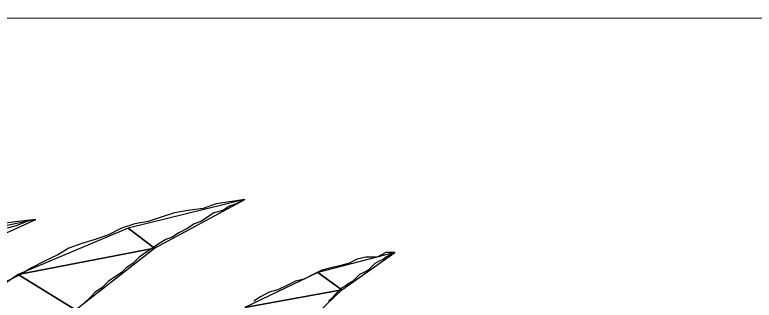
# Model space of a CAD drawing. Extents: x -495905 to -478420, y -1113297 to -1107716.
# Drawn here: x -494429.694 to -494426.364, y -1110237.476 to -1110236.193 of the extents above; entities that cross this region are included whole.
import ezdxf

# ---------------------------------------------------------------- set-up
doc = ezdxf.new("R2010")
doc.units = 0
doc.layers.add('legenda', color=7, linetype='Continuous')

msp = doc.modelspace()

# ---------------------------------------------------------------- linework, layer by layer
at = {"layer": 'legenda'}
msp.add_line((-494545.9519, -1110236.2339), (-494365.8491, -1110236.1933), dxfattribs=at)
for points in [[(-494428.6571, -1110237.024), (-494428.7265, -1110237.0342), (-494428.7867, -1110237.0434), (-494428.8457, -1110237.0638), (-494428.9151, -1110237.073), (-494428.9743, -1110237.0832), (-494429.0345, -1110237.1036), (-494429.0937, -1110237.123), (-494429.1539, -1110237.1332), (-494429.2129, -1110237.1526), (-494429.2721, -1110237.1822), (-494429.3313, -1110237.2026), (-494429.3915, -1110237.222), (-494429.4507, -1110237.2424), (-494429.5007, -1110237.272), (-494429.5597, -1110237.3014), (-494429.6189, -1110237.331), (-494429.6689, -1110237.3606), (-494429.7281, -1110237.3912)], [(-494428.6571, -1110237.024), (-494428.7265, -1110237.0342), (-494428.7867, -1110237.0434), (-494428.8457, -1110237.0638), (-494428.9151, -1110237.073), (-494428.9743, -1110237.0832), (-494429.0345, -1110237.1036), (-494429.0937, -1110237.123), (-494429.1539, -1110237.1332), (-494429.2129, -1110237.1526), (-494429.2721, -1110237.1822), (-494429.3313, -1110237.2026), (-494429.3915, -1110237.222), (-494429.4507, -1110237.2424), (-494429.5007, -1110237.272), (-494429.5597, -1110237.3014), (-494429.6189, -1110237.331), (-494429.6689, -1110237.3606), (-494429.7281, -1110237.3912)], [(-494428.6571, -1110237.024), (-494428.6969, -1110237.0434), (-494428.7265, -1110237.0536), (-494428.7571, -1110237.073), (-494428.7969, -1110237.0832), (-494428.8265, -1110237.1036), (-494428.8559, -1110237.123), (-494428.8855, -1110237.1332), (-494428.9151, -1110237.1526), (-494428.9549, -1110237.173), (-494428.9845, -1110237.1924), (-494429.0141, -1110237.2026), (-494429.0437, -1110237.222), (-494429.0743, -1110237.2424), (-494429.1039, -1110237.2616), (-494429.1335, -1110237.282), (-494429.1629, -1110237.3116), (-494429.1925, -1110237.331), (-494429.2129, -1110237.3514), (-494429.2425, -1110237.3708), (-494429.2721, -1110237.3912), (-494429.3017, -1110237.4208), (-494429.3313, -1110237.4402), (-494429.3517, -1110237.4606), (-494429.3813, -1110237.4902)], [(-494428.6571, -1110237.024), (-494428.6969, -1110237.0434), (-494428.7265, -1110237.0536), (-494428.7571, -1110237.073), (-494428.7969, -1110237.0832), (-494428.8265, -1110237.1036), (-494428.8559, -1110237.123), (-494428.8855, -1110237.1332), (-494428.9151, -1110237.1526), (-494428.9549, -1110237.173), (-494428.9845, -1110237.1924), (-494429.0141, -1110237.2026), (-494429.0437, -1110237.222), (-494429.0743, -1110237.2424), (-494429.1039, -1110237.2616), (-494429.1335, -1110237.282), (-494429.1629, -1110237.3116), (-494429.1925, -1110237.331), (-494429.2129, -1110237.3514), (-494429.2425, -1110237.3708), (-494429.2721, -1110237.3912), (-494429.3017, -1110237.4208), (-494429.3313, -1110237.4402), (-494429.3517, -1110237.4606), (-494429.3813, -1110237.4902)], [(-494429.5995, -1110237.1128), (-494429.6791, -1110237.123), (-494429.7577, -1110237.1332)], [(-494429.5995, -1110237.1128), (-494429.6791, -1110237.123), (-494429.7577, -1110237.1332)], [(-494429.5995, -1110237.1128), (-494429.6393, -1110237.123), (-494429.6883, -1110237.1424), (-494429.7281, -1110237.1526)], [(-494429.5995, -1110237.1128), (-494429.6393, -1110237.123), (-494429.6883, -1110237.1424), (-494429.7281, -1110237.1526)], [(-494427.9829, -1110237.2616), (-494428.0227, -1110237.2616), (-494428.0625, -1110237.282), (-494428.1125, -1110237.282), (-494428.1521, -1110237.2912), (-494428.1909, -1110237.3116), (-494428.2307, -1110237.3218), (-494428.2705, -1110237.331), (-494428.3103, -1110237.3412), (-494428.3501, -1110237.3606), (-494428.3899, -1110237.381), (-494428.4297, -1110237.3912), (-494428.4693, -1110237.4106), (-494428.5091, -1110237.43), (-494428.5479, -1110237.4402), (-494428.5877, -1110237.4606), (-494428.6173, -1110237.48)], [(-494427.9829, -1110237.2616), (-494428.0227, -1110237.2616), (-494428.0625, -1110237.282), (-494428.1125, -1110237.282), (-494428.1521, -1110237.2912), (-494428.1909, -1110237.3116), (-494428.2307, -1110237.3218), (-494428.2705, -1110237.331), (-494428.3103, -1110237.3412), (-494428.3501, -1110237.3606), (-494428.3899, -1110237.381), (-494428.4297, -1110237.3912), (-494428.4693, -1110237.4106), (-494428.5091, -1110237.43), (-494428.5479, -1110237.4402), (-494428.5877, -1110237.4606), (-494428.6173, -1110237.48)], [(-494427.9829, -1110237.2616), (-494428.0033, -1110237.272), (-494428.0227, -1110237.282), (-494428.0329, -1110237.2912), (-494428.0523, -1110237.3014), (-494428.0727, -1110237.3116), (-494428.0921, -1110237.331), (-494428.1021, -1110237.3412), (-494428.1215, -1110237.3514), (-494428.1419, -1110237.3606), (-494428.1521, -1110237.3708), (-494428.1715, -1110237.3912), (-494428.1909, -1110237.4004), (-494428.2011, -1110237.4106), (-494428.2215, -1110237.4208), (-494428.2409, -1110237.4402), (-494428.2511, -1110237.4504), (-494428.2603, -1110237.4606), (-494428.2807, -1110237.48)], [(-494427.9829, -1110237.2616), (-494428.0033, -1110237.272), (-494428.0227, -1110237.282), (-494428.0329, -1110237.2912), (-494428.0523, -1110237.3014), (-494428.0727, -1110237.3116), (-494428.0921, -1110237.331), (-494428.1021, -1110237.3412), (-494428.1215, -1110237.3514), (-494428.1419, -1110237.3606), (-494428.1521, -1110237.3708), (-494428.1715, -1110237.3912), (-494428.1909, -1110237.4004), (-494428.2011, -1110237.4106), (-494428.2215, -1110237.4208), (-494428.2409, -1110237.4402), (-494428.2511, -1110237.4504), (-494428.2603, -1110237.4606), (-494428.2807, -1110237.48)]]:
    msp.add_lwpolyline(points, dxfattribs=at)
for points in [[(-494428.6571, -1110237.024), (-494429.1833, -1110237.1526), (-494429.0641, -1110237.2424)], [(-494428.6571, -1110237.024), (-494429.1833, -1110237.1526), (-494429.0641, -1110237.2424)], [(-494429.5995, -1110237.1128), (-494430.2635, -1110237.2526), (-494430.1453, -1110237.3606)], [(-494429.5995, -1110237.1128), (-494430.2635, -1110237.2526), (-494430.1453, -1110237.3606)], [(-494429.1833, -1110237.1526), (-494429.6791, -1110237.3606), (-494429.0641, -1110237.2424)], [(-494429.1833, -1110237.1526), (-494429.6791, -1110237.3606), (-494429.0641, -1110237.2424)], [(-494429.0641, -1110237.2424), (-494429.6791, -1110237.3606), (-494429.4211, -1110237.5198)], [(-494429.0641, -1110237.2424), (-494429.6791, -1110237.3606), (-494429.4211, -1110237.5198)], [(-494427.9829, -1110237.2616), (-494428.3297, -1110237.3514), (-494428.2215, -1110237.43)], [(-494427.9829, -1110237.2616), (-494428.3297, -1110237.3514), (-494428.2215, -1110237.43)], [(-494428.3297, -1110237.3514), (-494428.6571, -1110237.5096), (-494428.2215, -1110237.43)], [(-494428.3297, -1110237.3514), (-494428.6571, -1110237.5096), (-494428.2215, -1110237.43)], [(-494429.6791, -1110237.3606), (-494430.1147, -1110237.6584), (-494429.4211, -1110237.5198)], [(-494429.6791, -1110237.3606), (-494430.1147, -1110237.6584), (-494429.4211, -1110237.5198)], [(-494428.2215, -1110237.43), (-494428.6571, -1110237.5096), (-494428.4297, -1110237.6288)], [(-494428.2215, -1110237.43), (-494428.6571, -1110237.5096), (-494428.4297, -1110237.6288)]]:
    msp.add_lwpolyline(points, close=True, dxfattribs=at)

doc.saveas('drawing.dxf')
